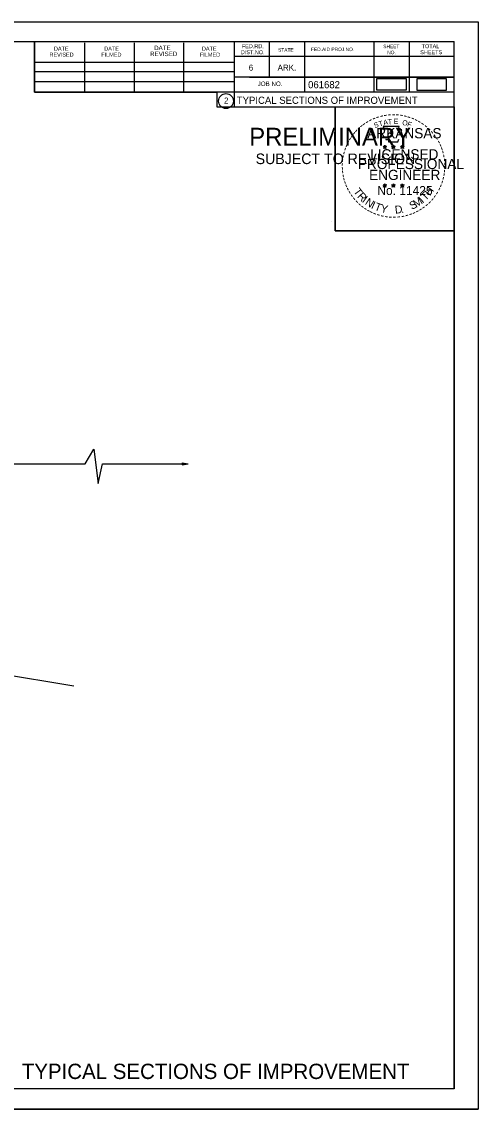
# Model space of a CAD drawing. Extents: x 1364961 to 1365294, y 367927 to 368034.
# Drawn here: x 1365249.2 to 1365293.9, y 367927.1 to 368033.8 of the extents above; entities that cross this region are included whole.
import ezdxf

# ---------------------------------------------------------------- set-up
doc = ezdxf.new("R2010")
doc.units = 0
for name, color, linetype in [('Default', 7, 'Continuous'), ('Level 26', 7, 'Continuous'), ('Level 6', 7, 'Continuous'), ('Level 8', 7, 'Continuous'), ('Level 9', 7, 'Continuous')]:
    doc.layers.add(name, color=color, linetype=linetype)

msp = doc.modelspace()

# ---------------------------------------------------------------- linework, layer by layer
at = {"layer": 'Default'}
for p, q in [((1365264.87, 367990.48), (1365265.47, 367990.39)), ((1365264.87, 367990.48), (1365264.87, 367990.3)), ((1365264.87, 367990.46), (1365265.37, 367990.39)), ((1365264.87, 367990.45), (1365265.27, 367990.39)), ((1365264.87, 367990.43), (1365265.17, 367990.39)), ((1365264.87, 367990.42), (1365265.07, 367990.39)), ((1365264.87, 367990.4), (1365264.97, 367990.39)), ((1365264.87, 367990.3), (1365265.47, 367990.39)), ((1365264.87, 367990.36), (1365265.07, 367990.39)), ((1365264.87, 367990.33), (1365265.27, 367990.39)), ((1365264.87, 367990.31), (1365265.37, 367990.39)), ((1365264.87, 367990.34), (1365265.17, 367990.39)), ((1365264.87, 367990.37), (1365264.97, 367990.39)), ((1365235.48, 367971.71), (1365254.26, 367968.6))]:
    msp.add_line(p, q, dxfattribs=at)
for points in [[(1365283.95, 368027.07), (1365286.87, 368027.07), (1365286.87, 368028.16), (1365283.95, 368028.16)], [(1365287.88, 368027.05), (1365290.79, 368027.05), (1365290.79, 368028.15), (1365287.88, 368028.15)]]:
    msp.add_lwpolyline(points, close=True, dxfattribs=at)
msp.add_lwpolyline([(1365229.48, 367990.39), (1365255.37, 367990.39), (1365256.23, 367991.83), (1365256.66, 367988.47), (1365257.08, 367990.39), (1365265.47, 367990.39)], dxfattribs=at)
at = {"layer": 'Level 26'}
for p, q in [((1365127.25, 368033.75), (1365293.91, 368033.75)), ((1365279.55, 368014.17), (1365279.55, 368014.17)), ((1365127.25, 367927.09), (1365293.91, 367927.09))]:
    msp.add_line(p, q, dxfattribs=at)
for points in [[(1365127.24, 368033.75), (1365293.91, 368033.75), (1365293.91, 367927.08), (1365127.24, 367927.08)], [(1365250.41, 368031.8), (1365250.41, 368026.86), (1365268.27, 368026.86), (1365268.27, 368025.4), (1365279.87, 368025.4), (1365279.87, 368013.24), (1365291.54, 368013.24), (1365291.54, 367929.07), (1365133.45, 367929.07), (1365133.45, 368031.8)], [(1365279.87, 368025.42), (1365291.54, 368025.42), (1365291.54, 368013.24), (1365279.87, 368013.24)]]:
    msp.add_lwpolyline(points, close=True, dxfattribs=at)
at = {"layer": 'Level 6'}
for p, q in [((1365133.45, 368031.8), (1365291.54, 368031.8)), ((1365250.41, 368026.86), (1365250.41, 368031.8)), ((1365255.34, 368026.86), (1365255.34, 368031.7)), ((1365260.22, 368026.86), (1365260.22, 368031.7)), ((1365265.06, 368026.86), (1365265.06, 368031.7)), ((1365269.99, 368031.8), (1365269.99, 368025.4)), ((1365273.41, 368031.8), (1365273.41, 368028.33)), ((1365276.88, 368031.8), (1365276.88, 368026.86)), ((1365283.67, 368031.8), (1365283.67, 368026.86)), ((1365287.14, 368031.8), (1365287.14, 368026.86)), ((1365291.54, 367929.07), (1365291.54, 368031.8)), ((1365250.41, 368029.79), (1365269.99, 368029.79)), ((1365291.54, 368030.33), (1365269.99, 368030.33)), ((1365291.54, 368030.34), (1365291.54, 368030.34)), ((1365250.41, 368028.86), (1365269.99, 368028.86)), ((1365250.41, 368026.86), (1365250.41, 368027.89)), ((1365250.41, 368027.89), (1365269.99, 368027.89)), ((1365291.54, 368028.33), (1365269.99, 368028.33)), ((1365271.47, 368028.33), (1365291.54, 368028.33)), ((1365291.54, 368026.86), (1365250.41, 368026.86)), ((1365269.99, 368025.4), (1365291.54, 368025.4)), ((1365291.54, 367929.07), (1365133.45, 367929.07))]:
    msp.add_line(p, q, dxfattribs=at)
msp.add_circle((1365269.18, 368025.97), 0.733, dxfattribs=at)
at = {"layer": 'Level 8'}
for p, q in [((1365284.58, 368021.53), (1365284.75, 368021.47)), ((1365284.58, 368021.53), (1365284.71, 368021.51)), ((1365284.58, 368021.53), (1365284.7, 368021.47)), ((1365284.65, 368021.32), (1365284.75, 368021.47)), ((1365284.65, 368021.32), (1365284.71, 368021.45)), ((1365284.65, 368021.32), (1365284.75, 368021.43)), ((1365284.75, 368021.65), (1365284.73, 368021.53)), ((1365284.75, 368021.47), (1365284.75, 368021.65)), ((1365284.75, 368021.65), (1365284.78, 368021.53)), ((1365284.93, 368021.53), (1365284.75, 368021.47)), ((1365284.86, 368021.32), (1365284.75, 368021.47)), ((1365284.86, 368021.32), (1365284.75, 368021.43)), ((1365284.93, 368021.53), (1365284.78, 368021.5)), ((1365284.86, 368021.32), (1365284.79, 368021.47)), ((1365284.93, 368021.53), (1365284.83, 368021.48)), ((1365285.41, 368021.53), (1365285.59, 368021.47)), ((1365285.41, 368021.53), (1365285.54, 368021.51)), ((1365285.41, 368021.53), (1365285.53, 368021.47)), ((1365285.48, 368021.32), (1365285.59, 368021.47)), ((1365285.48, 368021.32), (1365285.54, 368021.45)), ((1365285.48, 368021.32), (1365285.59, 368021.43)), ((1365285.59, 368021.65), (1365285.57, 368021.53)), ((1365285.59, 368021.47), (1365285.59, 368021.65)), ((1365285.59, 368021.65), (1365285.61, 368021.53)), ((1365285.76, 368021.53), (1365285.59, 368021.47)), ((1365285.7, 368021.32), (1365285.59, 368021.47)), ((1365285.7, 368021.32), (1365285.59, 368021.43)), ((1365285.76, 368021.53), (1365285.62, 368021.5)), ((1365285.7, 368021.32), (1365285.63, 368021.47)), ((1365285.76, 368021.53), (1365285.66, 368021.48)), ((1365286.3, 368021.52), (1365286.47, 368021.47)), ((1365286.3, 368021.52), (1365286.42, 368021.5)), ((1365286.3, 368021.52), (1365286.41, 368021.46)), ((1365286.36, 368021.32), (1365286.47, 368021.47)), ((1365286.36, 368021.32), (1365286.43, 368021.44)), ((1365286.36, 368021.32), (1365286.47, 368021.43)), ((1365286.47, 368021.65), (1365286.45, 368021.52)), ((1365286.47, 368021.47), (1365286.47, 368021.65)), ((1365286.47, 368021.65), (1365286.5, 368021.52)), ((1365286.64, 368021.52), (1365286.47, 368021.47)), ((1365286.58, 368021.32), (1365286.47, 368021.47)), ((1365286.58, 368021.32), (1365286.47, 368021.42)), ((1365286.64, 368021.52), (1365286.5, 368021.5)), ((1365286.58, 368021.32), (1365286.51, 368021.46)), ((1365286.64, 368021.52), (1365286.54, 368021.47)), ((1365284.58, 368017.74), (1365284.75, 368017.69)), ((1365284.58, 368017.74), (1365284.7, 368017.72)), ((1365284.58, 368017.74), (1365284.7, 368017.68)), ((1365284.64, 368017.54), (1365284.75, 368017.69)), ((1365284.64, 368017.54), (1365284.71, 368017.66)), ((1365284.64, 368017.54), (1365284.75, 368017.65)), ((1365284.75, 368017.87), (1365284.73, 368017.74)), ((1365284.75, 368017.69), (1365284.75, 368017.87)), ((1365284.75, 368017.87), (1365284.78, 368017.74)), ((1365284.93, 368017.74), (1365284.75, 368017.69)), ((1365284.86, 368017.54), (1365284.75, 368017.69)), ((1365284.86, 368017.54), (1365284.75, 368017.64)), ((1365284.93, 368017.74), (1365284.78, 368017.72)), ((1365284.86, 368017.54), (1365284.79, 368017.68)), ((1365284.93, 368017.74), (1365284.82, 368017.69)), ((1365285.41, 368017.74), (1365285.59, 368017.69)), ((1365285.41, 368017.74), (1365285.54, 368017.72)), ((1365285.41, 368017.74), (1365285.53, 368017.68)), ((1365285.48, 368017.54), (1365285.59, 368017.69)), ((1365285.48, 368017.54), (1365285.54, 368017.66)), ((1365285.48, 368017.54), (1365285.59, 368017.65)), ((1365285.59, 368017.87), (1365285.57, 368017.74)), ((1365285.59, 368017.69), (1365285.59, 368017.87)), ((1365285.59, 368017.87), (1365285.61, 368017.74)), ((1365285.76, 368017.74), (1365285.59, 368017.69)), ((1365285.69, 368017.54), (1365285.59, 368017.69)), ((1365285.69, 368017.54), (1365285.59, 368017.64)), ((1365285.76, 368017.74), (1365285.62, 368017.72)), ((1365285.69, 368017.54), (1365285.62, 368017.68)), ((1365285.76, 368017.74), (1365285.66, 368017.69)), ((1365286.3, 368017.74), (1365286.47, 368017.68)), ((1365286.3, 368017.74), (1365286.42, 368017.71)), ((1365286.3, 368017.74), (1365286.41, 368017.68)), ((1365286.36, 368017.53), (1365286.47, 368017.68)), ((1365286.36, 368017.53), (1365286.42, 368017.65)), ((1365286.36, 368017.53), (1365286.47, 368017.64)), ((1365286.47, 368017.86), (1365286.45, 368017.74)), ((1365286.47, 368017.68), (1365286.47, 368017.86)), ((1365286.47, 368017.86), (1365286.49, 368017.74)), ((1365286.64, 368017.74), (1365286.47, 368017.68)), ((1365286.58, 368017.53), (1365286.47, 368017.68)), ((1365286.58, 368017.53), (1365286.47, 368017.64)), ((1365286.64, 368017.74), (1365286.5, 368017.71)), ((1365286.58, 368017.53), (1365286.51, 368017.68)), ((1365286.64, 368017.74), (1365286.54, 368017.69))]:
    msp.add_line(p, q, dxfattribs=at)
for points in [[(1365284.6, 368023.47), (1365284.73, 368023.05)], [(1365286.36, 368023.01), (1365286.43, 368023.15), (1365286.08, 368023.14), (1365286.16, 368023.47), (1365284.6, 368023.47)], [(1365284.75, 368021.65), (1365284.86, 368021.32), (1365284.58, 368021.53), (1365284.93, 368021.53), (1365284.65, 368021.32), (1365284.75, 368021.65)], [(1365284.85, 368022.26), (1365284.85, 368022.21), (1365285.13, 368022.2), (1365285.1, 368021.97), (1365286.04, 368021.97), (1365286.14, 368022.23)], [(1365285.59, 368021.65), (1365285.7, 368021.32), (1365285.41, 368021.53), (1365285.76, 368021.53), (1365285.48, 368021.32), (1365285.59, 368021.65)], [(1365286.47, 368021.65), (1365286.58, 368021.32), (1365286.3, 368021.52), (1365286.64, 368021.52), (1365286.36, 368021.32), (1365286.47, 368021.65)], [(1365284.75, 368017.87), (1365284.86, 368017.54), (1365284.58, 368017.74), (1365284.93, 368017.74), (1365284.64, 368017.54), (1365284.75, 368017.87)], [(1365285.59, 368017.87), (1365285.69, 368017.54), (1365285.41, 368017.74), (1365285.76, 368017.74), (1365285.48, 368017.54), (1365285.59, 368017.87)], [(1365286.47, 368017.86), (1365286.58, 368017.53), (1365286.3, 368017.74), (1365286.64, 368017.74), (1365286.36, 368017.53), (1365286.47, 368017.86)]]:
    msp.add_lwpolyline(points, dxfattribs=at)
for centre, radius in [((1365284.75, 368021.47), 0.0861), ((1365284.75, 368021.47), 0.0723), ((1365284.75, 368021.47), 0.0579), ((1365284.75, 368021.47), 0.0495), ((1365284.75, 368021.47), 0.0374), ((1365284.75, 368021.47), 0.0248), ((1365284.75, 368021.47), 0.0148), ((1365285.59, 368021.47), 0.0861), ((1365285.59, 368021.47), 0.0723), ((1365285.59, 368021.47), 0.0579), ((1365285.59, 368021.47), 0.0495), ((1365285.59, 368021.47), 0.0374), ((1365285.59, 368021.47), 0.0248), ((1365285.59, 368021.47), 0.0148), ((1365286.47, 368021.47), 0.0861), ((1365286.47, 368021.47), 0.0723), ((1365286.47, 368021.47), 0.0579), ((1365286.47, 368021.47), 0.0495), ((1365286.47, 368021.47), 0.0374), ((1365286.47, 368021.47), 0.0248), ((1365286.47, 368021.47), 0.0148), ((1365284.75, 368017.69), 0.0861), ((1365284.75, 368017.69), 0.0723), ((1365284.75, 368017.69), 0.0579), ((1365284.75, 368017.69), 0.0495), ((1365284.75, 368017.69), 0.0374), ((1365284.75, 368017.69), 0.0248), ((1365284.75, 368017.69), 0.0148), ((1365285.59, 368017.69), 0.0861), ((1365285.59, 368017.69), 0.0723), ((1365285.59, 368017.69), 0.0579), ((1365285.59, 368017.69), 0.0495), ((1365285.59, 368017.69), 0.0374), ((1365285.59, 368017.69), 0.0248), ((1365285.59, 368017.69), 0.0148), ((1365286.47, 368017.68), 0.0861), ((1365286.47, 368017.68), 0.0723), ((1365286.47, 368017.68), 0.0579), ((1365286.47, 368017.68), 0.0495), ((1365286.47, 368017.68), 0.0374), ((1365286.47, 368017.68), 0.0248), ((1365286.47, 368017.68), 0.0148)]:
    msp.add_circle(centre, radius, dxfattribs=at)

# ---------------------------------------------------------------- texts
at = {"layer": 'Level 6'}
for s, height, p in [('DATE', 0.391, (1365252.31, 368030.92)), ('DATE', 0.391, (1365257.24, 368030.92)), ('REVISED', 0.44, (1365261.74, 368030.38)), ('DATE', 0.44, (1365262.13, 368030.97)), ('DATE', 0.391, (1365266.82, 368030.92)), ('DIST.NO.', 0.391, (1365270.63, 368030.57)), ('FED.RD.', 0.391, (1365270.73, 368031.16)), ('STATE', 0.342, (1365274.29, 368030.82)), ('FED.AID PROJ.NO.', 0.342, (1365277.52, 368030.87)), ('SHEET', 0.342, (1365284.6, 368031.16)), ('NO.', 0.342, (1365284.99, 368030.57)), ('SHEETS', 0.391, (1365288.22, 368030.57)), ('TOTAL', 0.391, (1365288.36, 368031.16)), ('REVISED', 0.391, (1365251.87, 368030.33)), ('FILMED', 0.391, (1365256.95, 368030.33)), ('FILMED', 0.391, (1365266.62, 368030.33)), ('6', 0.586, (1365271.41, 368028.96)), ('ARK.', 0.586, (1365274.24, 368028.96)), ('JOB NO.', 0.44, (1365272.29, 368027.45)), ('061682', 0.7, (1365277.23, 368027.23)), ('2', 0.586, (1365268.99, 368025.73)), ('TYPICAL SECTIONS OF IMPROVEMENT', 0.7, (1365270.24, 368025.7)), ('TYPICAL SECTIONS OF IMPROVEMENT', 1.5, (1365249.16, 367930.05))]:
    msp.add_text(s, height=height, dxfattribs=at).set_placement(p)
at = {"layer": 'Level 8'}
for s, height, rotation, p in [('-', 0.8, 19.1761, (1365283.97, 368024.03)), ('-', 0.8, 13.6302, (1365284.35, 368024.15)), ('-', 0.8, 10.2193, (1365284.69, 368024.23)), ('-', 0.8, 5.8968, (1365285.05, 368024.29)), ('-', 0.8, 0.1862, (1365285.44, 368024.32)), ('-', 0.8, 357.743, (1365285.8, 368024.32)), ('-', 0.8, 352.1617, (1365286.17, 368024.29)), ('-', 0.8, 347.2049, (1365286.53, 368024.23)), ('-', 0.8, 342.3362, (1365286.85, 368024.15)), ('-', 0.8, 42.9622, (1365282.3, 368022.96)), ('-', 0.8, 38.9507, (1365282.51, 368023.17)), ('-', 0.8, 36.2317, (1365282.75, 368023.35)), ('-', 0.8, 34.0636, (1365283.04, 368023.55)), ('-', 0.8, 28.7918, (1365283.34, 368023.74)), ('-', 0.8, 24.3072, (1365283.66, 368023.9)), ('S', 0.5, 21.594, (1365283.78, 368023.31)), ('T', 0.5, 16.4036, (1365284.23, 368023.47)), ('A', 0.5, 11.2132, (1365284.65, 368023.6)), ('T', 0.5, 6.0228, (1365285.07, 368023.68)), ('E', 0.5, 0.8323, (1365285.62, 368023.73)), ('O', 0.5, 350.4515, (1365286.43, 368023.63)), ('F', 0.5, 340.0707, (1365286.9, 368023.52)), ('-', 0.8, 337.8551, (1365287.22, 368024.04)), ('-', 0.8, 334.1211, (1365287.53, 368023.91)), ('-', 0.8, 329.6409, (1365287.82, 368023.77)), ('-', 0.8, 325.8627, (1365288.14, 368023.58)), ('-', 0.8, 320.5297, (1365288.45, 368023.37)), ('-', 0.8, 58.0706, (1365281.5, 368021.93)), ('-', 0.8, 54.2325, (1365281.67, 368022.19)), ('-', 0.8, 50.6142, (1365281.87, 368022.48)), ('-', 0.8, 48.4231, (1365282.07, 368022.72)), ('-', 0.8, 315.5786, (1365288.75, 368023.13)), ('-', 0.8, 309.8797, (1365289.03, 368022.85)), ('-', 0.8, 306.6522, (1365289.29, 368022.55)), ('-', 0.7, 303.6753, (1365289.54, 368022.27)), ('-', 0.8, 72.3945, (1365281.11, 368021)), ('-', 0.8, 67.7743, (1365281.22, 368021.32)), ('-', 0.8, 62.8713, (1365281.35, 368021.62)), ('-', 0.8, 299.6684, (1365289.7, 368021.96)), ('-', 0.8, 294.6628, (1365289.86, 368021.66)), ('-', 0.8, 290.5728, (1365289.99, 368021.37)), ('-', 0.8, 85.1863, (1365280.91, 368019.94)), ('-', 0.8, 81.2013, (1365280.94, 368020.29)), ('-', 0.8, 75.461, (1365281.01, 368020.64)), ('-', 0.8, 285.1233, (1365290.1, 368021.08)), ('-', 0.8, 280.5493, (1365290.2, 368020.71)), ('-', 0.8, 276.5962, (1365290.28, 368020.32)), ('-', 0.8, 94.1959, (1365280.91, 368019.23)), ('-', 0.8, 89.0622, (1365280.89, 368019.59)), ('-', 0.8, 98.9479, (1365280.95, 368018.9)), ('-', 0.8, 263.5172, (1365290.32, 368019.31)), ('-', 0.8, 274.3301, (1365290.31, 368019.96)), ('-', 0.8, 269.9407, (1365290.33, 368019.65)), ('-', 0.8, 101.7149, (1365281.01, 368018.53)), ('-', 0.8, 105.4578, (1365281.09, 368018.23)), ('-', 0.8, 109.0874, (1365281.2, 368017.92)), ('-', 0.8, 252.8681, (1365290.14, 368018.29)), ('-', 0.8, 255.7626, (1365290.23, 368018.65)), ('-', 0.8, 260.9953, (1365290.29, 368018.99)), ('-', 0.8, 114.0643, (1365281.33, 368017.62)), ('-', 0.8, 115.7289, (1365281.48, 368017.31)), ('-', 0.8, 120.4471, (1365281.66, 368017.02)), ('T', 0.77, 306.0406, (1365281.63, 368017.1)), ('R', 0.77, 314.005, (1365282.01, 368016.58)), ('T', 0.77, 46.6444, (1365288.75, 368016.15)), ('H', 0.77, 54.6088, (1365289.19, 368016.62)), ('-', 0.8, 239.0712, (1365289.7, 368017.26)), ('-', 0.8, 244.6197, (1365289.9, 368017.64)), ('-', 0.8, 247.8887, (1365290.03, 368017.95)), ('-', 0.8, 125.8934, (1365281.86, 368016.74)), ('-', 0.8, 130.7181, (1365282.09, 368016.46)), ('-', 0.8, 134.2238, (1365282.35, 368016.19)), ('-', 0.8, 138.9338, (1365282.61, 368015.95)), ('I', 0.77, 321.9694, (1365282.46, 368016.11)), ('N', 0.77, 326.5002, (1365282.75, 368015.88)), ('I', 0.77, 335.3603, (1365283.35, 368015.49)), ('T', 0.77, 339.8912, (1365283.68, 368015.32)), ('S', 0.77, 26.9312, (1365287.4, 368015.29)), ('M', 0.77, 32.6563, (1365287.82, 368015.49)), ('I', 0.77, 42.1136, (1365288.47, 368015.91)), ('-', 0.8, 225.7653, (1365289.05, 368016.37)), ('-', 0.8, 231.2538, (1365289.29, 368016.65)), ('-', 0.8, 233.8452, (1365289.5, 368016.94)), ('-', 0.8, 144.6463, (1365282.89, 368015.75)), ('-', 0.8, 148.0898, (1365283.17, 368015.57)), ('-', 0.8, 151.5704, (1365283.46, 368015.4)), ('-', 0.8, 154.6002, (1365283.72, 368015.28)), ('-', 0.8, 158.5612, (1365284.03, 368015.15)), ('-', 0.8, 162.7983, (1365284.38, 368015.05)), ('Y', 0.77, 347.8556, (1365284.29, 368015.1)), ('D', 0.77, 6.3969, (1365285.78, 368014.92)), ('.', 0.77, 13.7642, (1365286.38, 368014.98)), ('-', 0.8, 195.4743, (1365287, 368015.1)), ('-', 0.8, 200.7184, (1365287.34, 368015.22)), ('-', 0.8, 204.2516, (1365287.65, 368015.35)), ('-', 0.8, 207.3568, (1365287.96, 368015.51)), ('-', 0.8, 212.2491, (1365288.24, 368015.69)), ('-', 0.8, 215.7363, (1365288.51, 368015.88)), ('-', 0.8, 221.0851, (1365288.79, 368016.12)), ('-', 0.8, 167.5555, (1365284.74, 368014.96)), ('-', 0.8, 173.1155, (1365285.12, 368014.91)), ('-', 0.8, 176.5183, (1365285.5, 368014.88)), ('-', 0.8, 181.5918, (1365285.87, 368014.89)), ('-', 0.8, 185.8167, (1365286.27, 368014.93)), ('-', 0.8, 191.2858, (1365286.64, 368015))]:
    msp.add_text(s, height=height, rotation=rotation, dxfattribs=at).set_placement(p)
for s, height, p in [('ARKANSAS', 1, (1365283.03, 368022.32)), ('LICENSED', 1, (1365283.32, 368020.25)), ('DWB', 0.005, (1365284.75, 368021.47)), ('DWB', 0.005, (1365285.58, 368021.47)), ('DWB', 0.005, (1365286.46, 368021.46)), ('PROFESSIONAL', 1, (1365282.11, 368019.3)), ('ENGINEER', 1, (1365283.21, 368018.23)), ('No. 11425', 0.878, (1365284.02, 368016.76)), ('DWB', 0.005, (1365284.75, 368017.68)), ('DWB', 0.005, (1365285.58, 368017.68)), ('DWB', 0.005, (1365286.46, 368017.68))]:
    msp.add_text(s, height=height, dxfattribs=at).set_placement(p)
at = {"layer": 'Level 9'}
for s, height, p in [('DWB', 0.005, (1365271.56, 368022.53)), ('PRELIMINARY', 1.75, (1365271.46, 368021.6)), ('SUBJECT TO REVISION', 1.0376, (1365272.09, 368019.79))]:
    msp.add_text(s, height=height, dxfattribs=at).set_placement(p)

doc.saveas('drawing.dxf')
